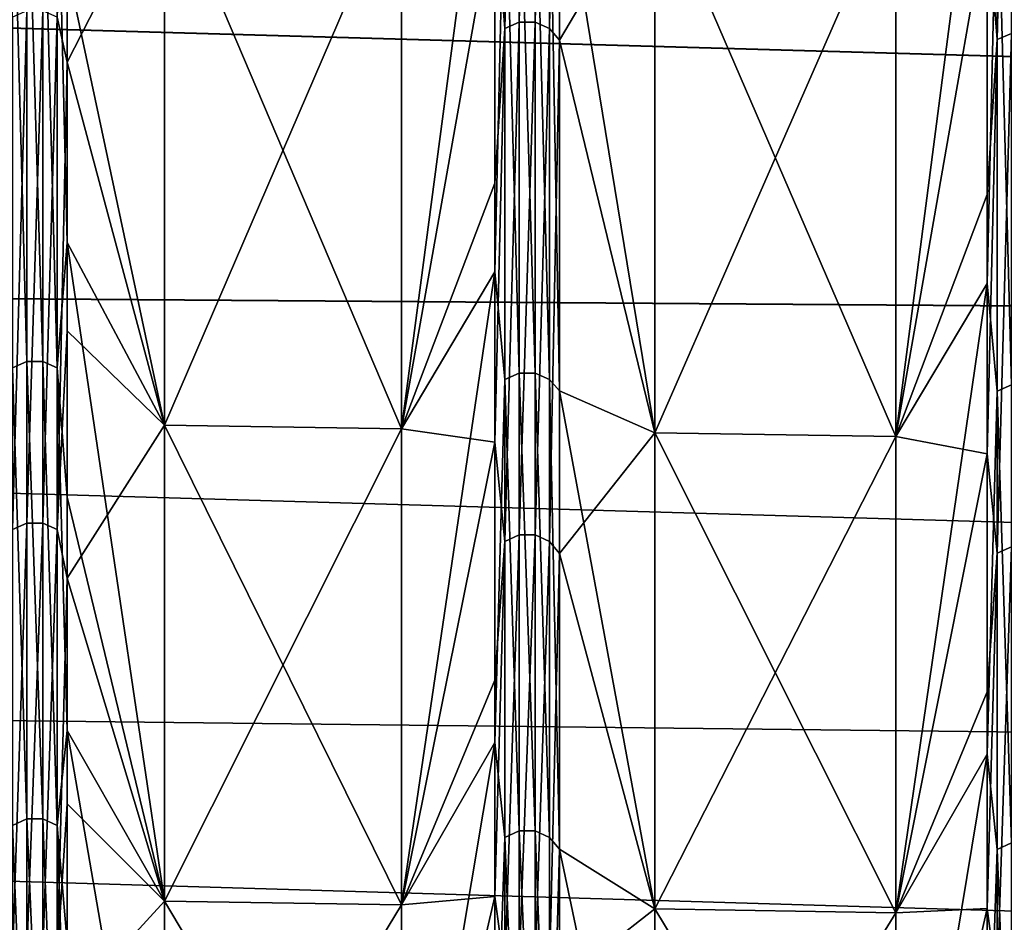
# Model space of a CAD drawing. Header units: metres. Extents: x -31 to 116, y -82 to 82.
# Tile 362 of 656: x 49.59 to 53.75, y -56.61 to -52.8. Entities that reach past the tile are written whole.
import ezdxf

# ---------------------------------------------------------------- set-up
doc = ezdxf.new("R2010")
doc.units = ezdxf.units.M
doc.layers.add('solid_80000000GA_10_1', color=7, linetype='CONTINUOUS')

msp = doc.modelspace()

# ---------------------------------------------------------------- linework, layer by layer
at = {"layer": 'solid_80000000GA_10_1'}
for points in [[(51.704185, -50.304314, 33.370651), (51.643463, -50.328979, 33.387012), (51.643463, -52.832352, 29.265024)], [(51.704185, -52.806458, 29.250681), (51.704185, -50.304314, 33.370651), (51.643463, -52.832352, 29.265024)], [(51.771736, -50.304352, 33.370678), (51.704185, -50.304314, 33.370651), (51.704185, -52.806458, 29.250681)], [(51.771736, -52.806499, 29.250704), (51.771736, -50.304352, 33.370678), (51.704185, -52.806458, 29.250681)], [(51.832417, -50.329086, 33.387085), (51.771736, -50.304352, 33.370678), (51.771736, -52.806499, 29.250704)], [(51.643463, -52.832352, 29.265024), (51.643463, -50.328979, 33.387012), (51.601917, -52.305408, 30.302963)], [(51.832417, -52.832462, 29.265085), (51.832417, -50.329086, 33.387085), (51.771736, -52.806499, 29.250704)], [(51.832417, -52.832462, 29.265085), (51.873806, -50.377998, 33.409317), (51.832417, -50.329086, 33.387085)], [(53.783474, -50.349686, 33.400749), (53.722752, -50.374352, 33.417114), (53.722752, -52.879978, 29.291407)], [(53.783474, -52.854088, 29.277063), (53.783474, -50.349686, 33.400749), (53.722752, -52.879978, 29.291407)], [(51.832417, -52.832462, 29.265085), (51.873806, -52.882343, 29.284517), (51.873806, -50.377998, 33.409317)], [(52.277374, -52.200943, 32.164703), (51.873806, -50.377998, 33.409317), (51.873806, -52.882343, 29.284517)], [(53.722752, -52.879978, 29.291407), (53.722752, -50.374352, 33.417114), (53.681202, -52.35252, 30.330259)], [(51.207058, -54.524166, -28.005917), (51.601917, -51.541553, -31.584705), (51.601917, -53.860775, -27.443436)], [(51.207058, -54.524166, -28.005917), (51.207058, -52.185013, -32.154942), (51.601917, -51.541553, -31.584705)], [(51.643463, -52.034576, -30.661077), (51.601917, -53.860775, -27.443436), (51.601917, -51.541553, -31.584705)], [(53.294743, -54.556633, -28.022461), (53.681202, -51.587978, -31.613153), (53.681202, -53.90929, -27.468155)], [(53.294743, -54.556633, -28.022461), (53.294743, -52.216084, -32.173985), (53.681202, -51.587978, -31.613153)], [(53.722752, -52.081486, -30.688719), (53.681202, -53.90929, -27.468155), (53.681202, -51.587978, -31.613153)], [(49.753132, -52.784836, 29.238703), (49.794521, -52.975075, 29.003227), (49.794521, -51.753746, 31.130299)], [(50.206623, -52.170124, 32.145821), (49.794521, -51.753746, 31.130299), (49.794521, -52.975075, 29.003227)], [(12.5, -51.775623, 27.509621), (103, -52.012264, 31.870413), (103, -54.352322, 27.691591)], [(12.5, -53.71191, 23.505838), (12.5, -51.775623, 27.509621), (103, -54.352322, 27.691591)], [(12.5, -51.775639, -27.509588), (103, -54.35323, -27.689806), (103, -52.015404, -31.86529)], [(12.5, -51.775639, -27.509588), (12.5, -53.711926, -23.505802), (103, -54.35323, -27.689806)], [(49.624897, -51.962166, -30.618408), (49.624897, -54.239433, -26.374939), (49.564175, -51.987667, -30.633436)], [(49.692451, -54.239475, -26.374958), (49.624897, -54.239433, -26.374939), (49.624897, -51.962166, -30.618408)], [(49.692451, -51.962208, -30.618433), (49.692451, -54.239475, -26.374958), (49.624897, -51.962166, -30.618408)], [(49.753132, -54.266171, -26.387939), (49.692451, -54.239475, -26.374958), (49.692451, -51.962208, -30.618433)], [(49.753132, -51.987778, -30.633501), (49.753132, -54.266171, -26.387939), (49.692451, -51.962208, -30.618433)], [(49.624897, -54.239433, -26.374939), (49.564175, -54.266052, -26.387882), (49.564175, -51.987667, -30.633436)], [(49.753132, -51.987778, -30.633501), (49.794521, -52.573177, -29.725521), (49.794521, -53.737247, -27.565449)], [(49.753132, -51.987778, -30.633501), (49.794521, -53.737247, -27.565449), (49.753132, -54.266171, -26.387939)], [(51.704185, -52.009075, -30.646049), (51.704185, -54.288403, -26.398748), (51.643463, -52.034576, -30.661077)], [(51.771736, -54.288441, -26.398769), (51.704185, -54.288403, -26.398748), (51.704185, -52.009075, -30.646049)], [(51.771736, -52.009117, -30.646074), (51.771736, -54.288441, -26.398769), (51.704185, -52.009075, -30.646049)], [(51.832417, -54.315136, -26.411749), (51.771736, -54.288441, -26.398769), (51.771736, -52.009117, -30.646074)], [(51.832417, -52.034687, -30.661142), (51.832417, -54.315136, -26.411749), (51.771736, -52.009117, -30.646074)], [(51.643463, -52.034576, -30.661077), (51.643463, -54.315018, -26.411694), (51.601917, -53.860775, -27.443436)], [(51.704185, -54.288403, -26.398748), (51.643463, -54.315018, -26.411694), (51.643463, -52.034576, -30.661077)], [(51.832417, -52.034687, -30.661142), (51.873806, -52.079575, -30.689463), (51.873806, -54.362564, -26.435522)], [(51.832417, -52.034687, -30.661142), (51.873806, -54.362564, -26.435522), (51.832417, -54.315136, -26.411749)], [(53.783474, -52.055984, -30.673693), (53.783474, -54.337368, -26.42256), (53.722752, -52.081486, -30.688719)], [(52.277374, -54.54081, -28.014399), (51.873806, -54.362564, -26.435522), (51.873806, -52.079575, -30.689463)], [(52.277374, -52.200943, -32.164703), (52.277374, -54.54081, -28.014399), (51.873806, -52.079575, -30.689463)], [(53.722752, -52.081486, -30.688719), (53.722752, -54.363987, -26.435503), (53.681202, -53.90929, -27.468155)], [(53.783474, -54.337368, -26.42256), (53.722752, -54.363987, -26.435503), (53.722752, -52.081486, -30.688719)], [(50.206623, -52.170124, -32.145821), (50.206623, -54.508606, -27.99799), (49.794521, -52.573177, -29.725521)], [(50.206623, -54.508606, 27.99799), (50.206623, -52.170124, 32.145821), (49.794521, -52.975075, 29.003227)], [(51.207058, -52.185013, 32.154942), (50.206623, -52.170124, 32.145821), (50.206623, -54.508606, 27.99799)], [(51.207058, -54.524166, -28.005917), (50.206623, -54.508606, -27.99799), (50.206623, -52.170124, -32.145821)], [(51.207058, -54.524166, -28.005917), (50.206623, -52.170124, -32.145821), (51.207058, -52.185013, -32.154942)], [(51.207058, -52.185013, 32.154942), (50.206623, -54.508606, 27.99799), (51.207058, -54.524166, 28.005917)], [(51.207058, -52.185013, 32.154942), (51.207058, -54.524166, 28.005917), (51.601917, -52.305408, 30.302963)], [(52.277374, -54.54081, 28.014399), (52.277374, -52.200943, 32.164703), (51.873806, -52.882343, 29.284517)], [(53.294743, -52.216084, 32.173985), (52.277374, -52.200943, 32.164703), (52.277374, -54.54081, 28.014399)], [(53.294743, -54.556633, -28.022461), (52.277374, -54.54081, -28.014399), (52.277374, -52.200943, -32.164703)], [(53.294743, -54.556633, -28.022461), (52.277374, -52.200943, -32.164703), (53.294743, -52.216084, -32.173985)], [(53.294743, -52.216084, 32.173985), (52.277374, -54.54081, 28.014399), (53.294743, -54.556633, 28.022461)], [(53.294743, -52.216084, 32.173985), (53.294743, -54.556633, 28.022461), (53.681202, -52.35252, 30.330259)], [(51.207058, -54.524166, 28.005917), (51.601917, -53.486408, 28.166107), (51.601917, -52.305408, 30.302963)], [(51.643463, -52.832352, 29.265024), (51.601917, -52.305408, 30.302963), (51.601917, -53.486408, 28.166107)], [(53.294743, -54.556633, 28.022461), (53.681202, -53.534584, 28.191477), (53.681202, -52.35252, 30.330259)], [(53.722752, -52.879978, 29.291407), (53.681202, -52.35252, 30.330259), (53.681202, -53.534584, 28.191477)], [(50.206623, -54.508606, -27.99799), (49.794521, -53.737247, -27.565449), (49.794521, -52.573177, -29.725521)], [(49.624897, -52.758831, 29.224298), (49.564175, -52.784721, 29.23864), (49.564175, -54.94928, 24.933941)], [(49.624897, -54.922329, 24.921709), (49.624897, -52.758831, 29.224298), (49.564175, -54.94928, 24.933941)], [(49.692451, -52.758869, 29.224321), (49.624897, -52.758831, 29.224298), (49.624897, -54.922329, 24.921709)], [(49.692451, -54.922371, 24.921728), (49.692451, -52.758869, 29.224321), (49.624897, -54.922329, 24.921709)], [(49.753132, -52.784836, 29.238703), (49.692451, -52.758869, 29.224321), (49.692451, -54.922371, 24.921728)], [(49.753132, -54.949398, 24.933994), (49.753132, -52.784836, 29.238703), (49.692451, -54.922371, 24.921728)], [(49.753132, -54.949398, 24.933994), (49.794521, -52.975075, 29.003227), (49.753132, -52.784836, 29.238703)], [(51.704185, -52.806458, 29.250681), (51.643463, -52.832352, 29.265024), (51.643463, -54.998863, 24.956438)], [(51.704185, -54.971909, 24.944208), (51.704185, -52.806458, 29.250681), (51.643463, -54.998863, 24.956438)], [(51.771736, -52.806499, 29.250704), (51.704185, -52.806458, 29.250681), (51.704185, -54.971909, 24.944208)], [(51.771736, -54.971951, 24.944227), (51.771736, -52.806499, 29.250704), (51.704185, -54.971909, 24.944208)], [(51.832417, -52.832462, 29.265085), (51.771736, -52.806499, 29.250704), (51.771736, -54.971951, 24.944227)], [(51.643463, -52.832352, 29.265024), (51.601917, -53.486408, 28.166107), (51.601917, -54.580154, 25.983303)], [(51.643463, -54.998863, 24.956438), (51.643463, -52.832352, 29.265024), (51.601917, -54.580154, 25.983303)], [(51.832417, -54.998981, 24.956491), (51.832417, -52.832462, 29.265085), (51.771736, -54.971951, 24.944227)], [(51.832417, -54.998981, 24.956491), (51.873806, -52.882343, 29.284517), (51.832417, -52.832462, 29.265085)], [(53.783474, -52.854088, 29.277063), (53.722752, -52.879978, 29.291407), (53.722752, -55.048447, 24.978937)], [(53.783474, -55.021492, 24.966707), (53.783474, -52.854088, 29.277063), (53.722752, -55.048447, 24.978937)], [(51.832417, -54.998981, 24.956491), (51.873806, -55.050369, 24.97163), (51.873806, -52.882343, 29.284517)], [(52.277374, -54.54081, 28.014399), (51.873806, -52.882343, 29.284517), (51.873806, -55.050369, 24.97163)], [(53.722752, -52.879978, 29.291407), (53.681202, -53.534584, 28.191477), (53.681202, -54.629314, 26.006706)], [(53.722752, -55.048447, 24.978937), (53.722752, -52.879978, 29.291407), (53.681202, -54.629314, 26.006706)], [(49.753132, -54.949398, 24.933994), (49.794521, -54.109245, 26.827877), (49.794521, -52.975075, 29.003227)], [(50.206623, -54.508606, 27.99799), (49.794521, -52.975075, 29.003227), (49.794521, -54.109245, 26.827877)], [(51.207058, -54.524166, 28.005917), (51.601917, -54.580154, 25.983303), (51.601917, -53.486408, 28.166107)], [(53.294743, -54.556633, 28.022461), (53.681202, -54.629314, 26.006706), (53.681202, -53.534584, 28.191477)], [(12.5, -53.71191, 23.505838), (103, -54.352322, 27.691591), (103, -56.357498, 23.341595)], [(12.5, -55.339149, 19.366802), (12.5, -53.71191, 23.505838), (103, -56.357498, 23.341595)], [(12.5, -53.711926, -23.505802), (103, -56.357452, -23.341688), (103, -54.35323, -27.689806)], [(12.5, -53.711926, -23.505802), (12.5, -55.339161, -19.366768), (103, -56.357452, -23.341688)], [(49.753132, -54.266171, -26.387939), (49.794521, -53.737247, -27.565449), (49.794521, -54.812965, -25.359106)], [(50.206623, -56.517967, -23.681108), (49.794521, -54.812965, -25.359106), (49.794521, -53.737247, -27.565449)], [(50.206623, -54.508606, -27.99799), (50.206623, -56.517967, -23.681108), (49.794521, -53.737247, -27.565449)], [(51.207058, -56.5341, -23.687792), (51.601917, -53.860775, -27.443436), (51.601917, -55.847927, -23.132969)], [(51.207058, -56.5341, -23.687792), (51.207058, -54.524166, -28.005917), (51.601917, -53.860775, -27.443436)], [(51.643463, -54.315018, -26.411694), (51.601917, -55.847927, -23.132969), (51.601917, -53.860775, -27.443436)], [(53.294743, -56.567768, -23.701736), (53.681202, -53.90929, -27.468155), (53.681202, -55.898232, -23.153807)], [(53.294743, -56.567768, -23.701736), (53.294743, -54.556633, -28.022461), (53.681202, -53.90929, -27.468155)], [(53.722752, -54.363987, -26.435503), (53.681202, -55.898232, -23.153807), (53.681202, -53.90929, -27.468155)], [(49.753132, -54.949398, 24.933994), (49.794521, -55.154312, 24.60787), (49.794521, -54.109245, 26.827877)], [(50.206623, -54.508606, 27.99799), (49.794521, -54.109245, 26.827877), (49.794521, -55.154312, 24.60787)], [(49.624897, -54.239433, -26.374939), (49.624897, -56.170872, -21.963303), (49.564175, -54.266052, -26.387882)], [(49.624897, -56.170872, -21.963303), (49.564175, -56.198441, -21.974081), (49.564175, -54.266052, -26.387882)], [(49.692451, -56.170918, -21.96332), (49.624897, -56.170872, -21.963303), (49.624897, -54.239433, -26.374939)], [(49.692451, -54.239475, -26.374958), (49.692451, -56.170918, -21.96332), (49.624897, -54.239433, -26.374939)], [(49.753132, -56.198559, -21.974129), (49.692451, -56.170918, -21.96332), (49.692451, -54.239475, -26.374958)], [(49.753132, -54.266171, -26.387939), (49.753132, -56.198559, -21.974129), (49.692451, -54.239475, -26.374958)], [(49.753132, -54.266171, -26.387939), (49.794521, -54.812965, -25.359106), (49.794521, -55.798233, -23.110661)], [(49.753132, -54.266171, -26.387939), (49.794521, -55.798233, -23.110661), (49.753132, -56.198559, -21.974129)], [(51.704185, -54.288403, -26.398748), (51.704185, -56.221584, -21.98313), (51.643463, -54.315018, -26.411694)], [(51.771736, -56.221626, -21.983147), (51.704185, -56.221584, -21.98313), (51.704185, -54.288403, -26.398748)], [(51.771736, -54.288441, -26.398769), (51.771736, -56.221626, -21.983147), (51.704185, -54.288403, -26.398748)], [(51.832417, -56.249268, -21.993956), (51.771736, -56.221626, -21.983147), (51.771736, -54.288441, -26.398769)], [(51.832417, -54.315136, -26.411749), (51.832417, -56.249268, -21.993956), (51.771736, -54.288441, -26.398769)], [(51.643463, -54.315018, -26.411694), (51.643463, -56.249149, -21.99391), (51.601917, -55.847927, -23.132969)], [(51.704185, -56.221584, -21.98313), (51.643463, -56.249149, -21.99391), (51.643463, -54.315018, -26.411694)], [(51.832417, -54.315136, -26.411749), (51.873806, -54.362564, -26.435522), (51.873806, -56.299557, -22.011023)], [(51.832417, -54.315136, -26.411749), (51.873806, -56.299557, -22.011023), (51.832417, -56.249268, -21.993956)], [(53.783474, -54.337368, -26.42256), (53.783474, -56.272293, -22.002958), (53.722752, -54.363987, -26.435503)], [(52.277374, -56.551361, -23.694941), (51.873806, -56.299557, -22.011023), (51.873806, -54.362564, -26.435522)], [(52.277374, -54.54081, -28.014399), (52.277374, -56.551361, -23.694941), (51.873806, -54.362564, -26.435522)], [(53.722752, -54.363987, -26.435503), (53.722752, -56.299858, -22.013737), (53.681202, -55.898232, -23.153807)], [(53.783474, -56.272293, -22.002958), (53.722752, -56.299858, -22.013737), (53.722752, -54.363987, -26.435503)], [(50.206623, -56.517967, 23.681108), (50.206623, -54.508606, 27.99799), (49.794521, -55.154312, 24.60787)], [(51.207058, -54.524166, 28.005917), (50.206623, -54.508606, 27.99799), (50.206623, -56.517967, 23.681108)], [(51.207058, -56.5341, -23.687792), (50.206623, -56.517967, -23.681108), (50.206623, -54.508606, -27.99799)], [(51.207058, -56.5341, -23.687792), (50.206623, -54.508606, -27.99799), (51.207058, -54.524166, -28.005917)], [(51.207058, -54.524166, 28.005917), (50.206623, -56.517967, 23.681108), (51.207058, -56.5341, 23.687792)], [(51.207058, -54.524166, 28.005917), (51.207058, -56.5341, 23.687792), (51.601917, -54.580154, 25.983303)], [(52.277374, -56.551361, 23.694941), (52.277374, -54.54081, 28.014399), (51.873806, -55.050369, 24.97163)], [(53.294743, -54.556633, 28.022461), (52.277374, -54.54081, 28.014399), (52.277374, -56.551361, 23.694941)], [(53.294743, -56.567768, -23.701736), (52.277374, -56.551361, -23.694941), (52.277374, -54.54081, -28.014399)], [(53.294743, -56.567768, -23.701736), (52.277374, -54.54081, -28.014399), (53.294743, -54.556633, -28.022461)], [(53.294743, -54.556633, 28.022461), (52.277374, -56.551361, 23.694941), (53.294743, -56.567768, 23.701736)], [(53.294743, -54.556633, 28.022461), (53.294743, -56.567768, 23.701736), (53.681202, -54.629314, 26.006706)], [(51.207058, -56.5341, 23.687792), (51.601917, -55.584866, 23.758112), (51.601917, -54.580154, 25.983303)], [(51.643463, -54.998863, 24.956438), (51.601917, -54.580154, 25.983303), (51.601917, -55.584866, 23.758112)], [(53.294743, -56.567768, 23.701736), (53.681202, -55.634933, 23.779512), (53.681202, -54.629314, 26.006706)], [(53.722752, -55.048447, 24.978937), (53.681202, -54.629314, 26.006706), (53.681202, -55.634933, 23.779512)], [(50.206623, -56.517967, -23.681108), (49.794521, -55.798233, -23.110661), (49.794521, -54.812965, -25.359106)], [(49.624897, -54.922329, 24.921709), (49.564175, -54.94928, 24.933941), (49.564175, -56.763485, 20.470263)], [(49.624897, -56.735641, 20.46022), (49.624897, -54.922329, 24.921709), (49.564175, -56.763485, 20.470263)], [(49.692451, -54.922371, 24.921728), (49.624897, -54.922329, 24.921709), (49.624897, -56.735641, 20.46022)], [(49.692451, -56.735683, 20.460236), (49.692451, -54.922371, 24.921728), (49.624897, -56.735641, 20.46022)], [(49.753132, -54.949398, 24.933994), (49.692451, -54.922371, 24.921728), (49.692451, -56.735683, 20.460236)], [(49.753132, -56.763607, 20.470306), (49.753132, -54.949398, 24.933994), (49.692451, -56.735683, 20.460236)], [(49.753132, -56.763607, 20.470306), (49.794521, -55.154312, 24.60787), (49.753132, -54.949398, 24.933994)], [(51.704185, -54.971909, 24.944208), (51.643463, -54.998863, 24.956438), (51.643463, -56.814705, 20.488733)], [(51.704185, -56.786861, 20.478691), (51.704185, -54.971909, 24.944208), (51.643463, -56.814705, 20.488733)], [(51.771736, -54.971951, 24.944227), (51.704185, -54.971909, 24.944208), (51.704185, -56.786861, 20.478691)], [(51.771736, -56.786903, 20.478706), (51.771736, -54.971951, 24.944227), (51.704185, -56.786861, 20.478691)], [(51.832417, -54.998981, 24.956491), (51.771736, -54.971951, 24.944227), (51.771736, -56.786903, 20.478706)], [(51.643463, -54.998863, 24.956438), (51.601917, -55.584866, 23.758112), (51.601917, -56.498905, 21.494165)], [(51.643463, -56.814705, 20.488733), (51.643463, -54.998863, 24.956438), (51.601917, -56.498905, 21.494165)], [(51.832417, -56.814827, 20.488777), (51.832417, -54.998981, 24.956491), (51.771736, -56.786903, 20.478706)], [(51.832417, -56.814827, 20.488777), (51.873806, -55.050369, 24.97163), (51.832417, -54.998981, 24.956491)], [(51.832417, -56.814827, 20.488777), (51.873806, -56.866119, 20.502918), (51.873806, -55.050369, 24.97163)], [(52.277374, -56.551361, 23.694941), (51.873806, -55.050369, 24.97163), (51.873806, -56.866119, 20.502918)], [(53.722752, -55.048447, 24.978937), (53.681202, -55.634933, 23.779512), (53.681202, -56.549793, 21.513527)], [(53.722752, -56.865925, 20.507204), (53.722752, -55.048447, 24.978937), (53.681202, -56.549793, 21.513527)], [(53.783474, -55.021492, 24.966707), (53.722752, -55.048447, 24.978937), (53.722752, -56.865925, 20.507204)], [(53.783474, -56.838081, 20.497162), (53.783474, -55.021492, 24.966707), (53.722752, -56.865925, 20.507204)], [(49.753132, -56.763607, 20.470306), (49.794521, -56.107697, 22.348873), (49.794521, -55.154312, 24.60787)], [(50.206623, -56.517967, 23.681108), (49.794521, -55.154312, 24.60787), (49.794521, -56.107697, 22.348873)], [(12.5, -55.339149, 19.366802), (103, -56.357498, 23.341595), (103, -58.015083, 18.847979)], [(12.5, -56.648029, 15.116095), (12.5, -55.339149, 19.366802), (103, -58.015083, 18.847979)], [(12.5, -55.339161, -19.366768), (103, -58.015034, -18.848118), (103, -56.357452, -23.341688)], [(12.5, -55.339161, -19.366768), (12.5, -56.648037, -15.116065), (103, -58.015034, -18.848118)], [(51.207058, -56.5341, 23.687792), (51.601917, -56.498905, 21.494165), (51.601917, -55.584866, 23.758112)], [(53.294743, -56.567768, 23.701736), (53.681202, -56.549793, 21.513527), (53.681202, -55.634933, 23.779512)], [(49.753132, -56.198559, -21.974129), (49.794521, -55.798233, -23.110661), (49.794521, -56.691319, -20.824024)], [(50.206623, -58.186073, -19.221243), (49.794521, -56.691319, -20.824024), (49.794521, -55.798233, -23.110661)], [(50.206623, -56.517967, -23.681108), (50.206623, -58.186073, -19.221243), (49.794521, -55.798233, -23.110661)], [(51.207058, -58.202682, -19.226639), (51.601917, -55.847927, -23.132969), (51.601917, -57.490761, -18.67988)], [(51.207058, -58.202682, -19.226639), (51.207058, -56.5341, -23.687792), (51.601917, -55.847927, -23.132969)], [(51.643463, -56.249149, -21.99391), (51.601917, -57.490761, -18.67988), (51.601917, -55.847927, -23.132969)], [(53.294743, -58.237339, -19.2379), (53.681202, -55.898232, -23.153807), (53.681202, -57.542542, -18.696705)], [(53.294743, -58.237339, -19.2379), (53.294743, -56.567768, -23.701736), (53.681202, -55.898232, -23.153807)], [(53.722752, -56.299858, -22.013737), (53.681202, -57.542542, -18.696705), (53.681202, -55.898232, -23.153807)], [(49.753132, -56.763607, 20.470306), (49.794521, -56.968239, 20.054056), (49.794521, -56.107697, 22.348873)], [(50.206623, -56.517967, 23.681108), (49.794521, -56.107697, 22.348873), (49.794521, -56.968239, 20.054056)], [(49.624897, -56.170872, -21.963303), (49.624897, -57.744167, -17.411629), (49.564175, -56.198441, -21.974081)], [(49.692451, -57.744213, -17.411642), (49.624897, -57.744167, -17.411629), (49.624897, -56.170872, -21.963303)], [(49.692451, -56.170918, -21.96332), (49.692451, -57.744213, -17.411642), (49.624897, -56.170872, -21.963303)], [(49.753132, -57.772629, -17.42021), (49.692451, -57.744213, -17.411642), (49.692451, -56.170918, -21.96332)], [(49.753132, -56.198559, -21.974129), (49.753132, -57.772629, -17.42021), (49.692451, -56.170918, -21.96332)], [(49.624897, -57.744167, -17.411629), (49.564175, -57.772507, -17.420174), (49.564175, -56.198441, -21.974081)], [(49.753132, -56.198559, -21.974129), (49.794521, -56.691319, -20.824024), (49.794521, -57.490425, -18.503958)], [(49.753132, -56.198559, -21.974129), (49.794521, -57.490425, -18.503958), (49.753132, -57.772629, -17.42021)], [(51.704185, -56.221584, -21.98313), (51.704185, -57.796299, -17.427347), (51.643463, -56.249149, -21.99391)], [(51.771736, -57.796341, -17.427361), (51.704185, -57.796299, -17.427347), (51.704185, -56.221584, -21.98313)], [(51.771736, -56.221626, -21.983147), (51.771736, -57.796341, -17.427361), (51.704185, -56.221584, -21.98313)], [(51.832417, -57.82476, -17.435928), (51.771736, -57.796341, -17.427361), (51.771736, -56.221626, -21.983147)], [(51.832417, -56.249268, -21.993956), (51.832417, -57.82476, -17.435928), (51.771736, -56.221626, -21.983147)], [(51.643463, -56.249149, -21.99391), (51.643463, -57.824635, -17.435892), (51.601917, -57.490761, -18.67988)], [(51.704185, -57.796299, -17.427347), (51.643463, -57.824635, -17.435892), (51.643463, -56.249149, -21.99391)], [(51.832417, -56.249268, -21.993956), (51.873806, -56.299557, -22.011023), (51.832417, -57.82476, -17.435928)], [(51.832417, -57.82476, -17.435928), (51.873806, -56.299557, -22.011023), (51.873806, -57.876575, -17.447847)], [(52.277374, -58.220451, -19.232412), (51.873806, -57.876575, -17.447847), (51.873806, -56.299557, -22.011023)], [(52.277374, -56.551361, -23.694941), (52.277374, -58.220451, -19.232412), (51.873806, -56.299557, -22.011023)], [(53.722752, -56.299858, -22.013737), (53.722752, -57.876766, -17.451611), (53.681202, -57.542542, -18.696705)], [(53.783474, -56.272293, -22.002958), (53.783474, -57.848427, -17.443066), (53.722752, -56.299858, -22.013737)], [(53.783474, -57.848427, -17.443066), (53.722752, -57.876766, -17.451611), (53.722752, -56.299858, -22.013737)], [(51.207058, -58.202682, 19.226639), (51.601917, -57.320774, 19.195156), (51.601917, -56.498905, 21.494165)], [(51.207058, -56.5341, 23.687792), (51.207058, -58.202682, 19.226639), (51.601917, -56.498905, 21.494165)], [(51.643463, -56.814705, 20.488733), (51.601917, -56.498905, 21.494165), (51.601917, -57.320774, 19.195156)], [(50.206623, -58.186073, 19.221243), (50.206623, -56.517967, 23.681108), (49.794521, -56.968239, 20.054056)], [(51.207058, -56.5341, 23.687792), (50.206623, -56.517967, 23.681108), (50.206623, -58.186073, 19.221243)], [(51.207058, -58.202682, -19.226639), (50.206623, -58.186073, -19.221243), (50.206623, -56.517967, -23.681108)], [(51.207058, -58.202682, -19.226639), (50.206623, -56.517967, -23.681108), (51.207058, -56.5341, -23.687792)], [(51.207058, -56.5341, 23.687792), (50.206623, -58.186073, 19.221243), (51.207058, -58.202682, 19.226639)], [(52.277374, -58.220451, 19.232412), (52.277374, -56.551361, 23.694941), (51.873806, -56.866119, 20.502918)], [(53.294743, -56.567768, 23.701736), (52.277374, -56.551361, 23.694941), (52.277374, -58.220451, 19.232412)], [(53.294743, -58.237339, -19.2379), (52.277374, -58.220451, -19.232412), (52.277374, -56.551361, -23.694941)], [(53.294743, -58.237339, -19.2379), (52.277374, -56.551361, -23.694941), (53.294743, -56.567768, -23.701736)], [(53.294743, -58.237339, 19.2379), (53.681202, -57.372406, 19.212446), (53.681202, -56.549793, 21.513527)], [(53.294743, -56.567768, 23.701736), (53.294743, -58.237339, 19.2379), (53.681202, -56.549793, 21.513527)], [(53.722752, -56.865925, 20.507204), (53.681202, -56.549793, 21.513527), (53.681202, -57.372406, 19.212446)], [(53.294743, -56.567768, 23.701736), (52.277374, -58.220451, 19.232412), (53.294743, -58.237339, 19.2379)]]:
    msp.add_3dface(points, dxfattribs=at)

doc.saveas('drawing.dxf')
